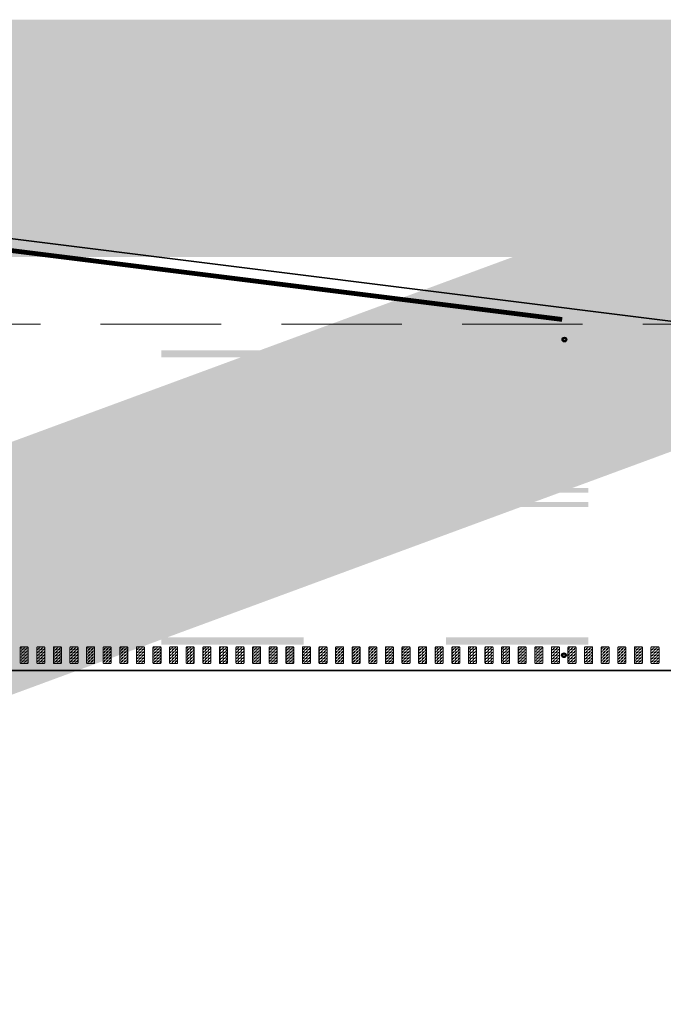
# Model space of a CAD drawing. Header units: metres. Extents: x -699 to 2316, y -1199 to 781.
# Tile 428 of 593: x 829 to 842, y -205 to -184. Entities that reach past the tile are written whole.
import ezdxf

# ---------------------------------------------------------------- set-up
doc = ezdxf.new("R2010")
doc.units = ezdxf.units.M
for name, pattern in [('HIDDENX2', [19.05, 12.7, -6.35]), ('VW-3-3_STREEP', [6, 3, -3]), ('VW-9-3_STREEP', [12, 9, -3])]:
    doc.linetypes.add(name, pattern=pattern)
for name, color, linetype, lineweight in [('N-WA-IE-MEUBILAIR_WEGMEUBILAIR-S', 7, 'Continuous', 25), ('N-WA-VW-MARKERING_DYNAMISCH-G', 7, 'Continuous', 35), ('N-WE-VH-KANTVERHARDING-G', 210, 'Continuous', 35), ('N-WE-VW-MARKERING_LANGS_STREEP_33-G', 7, 'VW-3-3_STREEP', 13), ('N-WE-VW-MARKERING_LANGS_STREEP_93-G', 7, 'VW-9-3_STREEP', 13), ('N-WE-VW-MARKERING_LANGS_STREEP_DOORGETROKKEN-G', 7, 'Continuous', 13)]:
    doc.layers.add(name, color=color, linetype=linetype, lineweight=lineweight)
doc.layers.add('X-XX-AL-TEKENBLAD_VIEWPORT-G', color=7, linetype='Continuous', lineweight=18, plot=False)
pattern_1 = [(180, (0, 63.882073), (-0.03175, -0.03175), [0.03175, -0.03175]), (270, (-0.03175, 63.882073), (0.03175, -0.03175), [0.03175, -0.03175])]

# ---------------------------------------------------------------- blocks, each defined once
blk = doc.blocks.new('SIE-WEG_GLASBOLREFLECTOR-SO')
for p, q in [((-0.38, 0), (-0.2, 0)), ((-0.14, 0.14), (-0.26, 0.26)), ((0, 0.2), (0, 0.37)), ((0.14, 0.14), (0.27, 0.26)), ((0.2, 0), (0.37, 0)), ((-0.26, -0.27), (-0.14, -0.14)), ((0, -0.38), (0, -0.2)), ((0.27, -0.27), (0.14, -0.14))]:
    blk.add_line(p, q)
for radius in [0.375, 0.2]:
    blk.add_circle((0, 0), radius)
blk = doc.blocks.new('glasbol')
at = {"layer": 'N-WA-IE-MEUBILAIR_WEGMEUBILAIR-S'}
blk.add_blockref('SIE-WEG_GLASBOLREFLECTOR-SO', (0, 0), dxfattribs=at)

msp = doc.modelspace()

# ---------------------------------------------------------------- hatches: boundary and pattern name
at = {"layer": 'N-WA-VW-MARKERING_DYNAMISCH-G', "lineweight": 9}
h = msp.add_hatch(dxfattribs=at)
h.set_pattern_fill('ZIGZAG', color=8, scale=0.01, angle=180, style=0)
h.set_pattern_definition(pattern_1)
edge = h.paths.add_edge_path()
edge.add_line((828.8517, -197.6506), (828.9817, -197.6506))
edge.add_arc((828.9817, -197.6706), 0.02, 0, 90, ccw=False)
edge.add_line((829.0017, -197.6706), (829.0017, -197.9806))
edge.add_arc((828.9817, -197.9806), 0.02, 270, 360, ccw=False)
edge.add_line((828.9817, -198.0006), (828.8517, -198.0006))
edge.add_arc((828.8517, -197.9806), 0.02, 180, 270, ccw=False)
edge.add_line((828.8317, -197.9806), (828.8317, -197.6706))
edge.add_arc((828.8517, -197.6706), 0.02, 90, 180, ccw=False)
h = msp.add_hatch(dxfattribs=at)
h.set_pattern_fill('ZIGZAG', color=8, scale=0.01, angle=180, style=0)
h.set_pattern_definition(pattern_1)
edge = h.paths.add_edge_path()
edge.add_line((829.2017, -197.6506), (829.3317, -197.6506))
edge.add_arc((829.3317, -197.6706), 0.02, 0, 90, ccw=False)
edge.add_line((829.3517, -197.6706), (829.3517, -197.9806))
edge.add_arc((829.3317, -197.9806), 0.02, 270, 360, ccw=False)
edge.add_line((829.3317, -198.0006), (829.2017, -198.0006))
edge.add_arc((829.2017, -197.9806), 0.02, 180, 270, ccw=False)
edge.add_line((829.1817, -197.9806), (829.1817, -197.6706))
edge.add_arc((829.2017, -197.6706), 0.02, 90, 180, ccw=False)
h = msp.add_hatch(dxfattribs=at)
h.set_pattern_fill('ZIGZAG', color=8, scale=0.01, angle=180, style=0)
h.set_pattern_definition(pattern_1)
edge = h.paths.add_edge_path()
edge.add_line((829.5517, -197.6506), (829.6817, -197.6506))
edge.add_arc((829.6817, -197.6706), 0.02, 0, 90, ccw=False)
edge.add_line((829.7017, -197.6706), (829.7017, -197.9806))
edge.add_arc((829.6817, -197.9806), 0.02, 270, 360, ccw=False)
edge.add_line((829.6817, -198.0006), (829.5517, -198.0006))
edge.add_arc((829.5517, -197.9806), 0.02, 180, 270, ccw=False)
edge.add_line((829.5317, -197.9806), (829.5317, -197.6706))
edge.add_arc((829.5517, -197.6706), 0.02, 90, 180, ccw=False)
h = msp.add_hatch(dxfattribs=at)
h.set_pattern_fill('ZIGZAG', color=8, scale=0.01, angle=180, style=0)
h.set_pattern_definition(pattern_1)
edge = h.paths.add_edge_path()
edge.add_line((829.9017, -197.6506), (830.0317, -197.6506))
edge.add_arc((830.0317, -197.6706), 0.02, 0, 90, ccw=False)
edge.add_line((830.0517, -197.6706), (830.0517, -197.9806))
edge.add_arc((830.0317, -197.9806), 0.02, 270, 360, ccw=False)
edge.add_line((830.0317, -198.0006), (829.9017, -198.0006))
edge.add_arc((829.9017, -197.9806), 0.02, 180, 270, ccw=False)
edge.add_line((829.8817, -197.9806), (829.8817, -197.6706))
edge.add_arc((829.9017, -197.6706), 0.02, 90, 180, ccw=False)
h = msp.add_hatch(dxfattribs=at)
h.set_pattern_fill('ZIGZAG', color=8, scale=0.01, angle=180, style=0)
h.set_pattern_definition(pattern_1)
edge = h.paths.add_edge_path()
edge.add_line((830.2517, -197.6506), (830.3817, -197.6506))
edge.add_arc((830.3817, -197.6706), 0.02, 0, 90, ccw=False)
edge.add_line((830.4017, -197.6706), (830.4017, -197.9806))
edge.add_arc((830.3817, -197.9806), 0.02, 270, 360, ccw=False)
edge.add_line((830.3817, -198.0006), (830.2517, -198.0006))
edge.add_arc((830.2517, -197.9806), 0.02, 180, 270, ccw=False)
edge.add_line((830.2317, -197.9806), (830.2317, -197.6706))
edge.add_arc((830.2517, -197.6706), 0.02, 90, 180, ccw=False)
h = msp.add_hatch(dxfattribs=at)
h.set_pattern_fill('ZIGZAG', color=8, scale=0.01, angle=180, style=0)
h.set_pattern_definition(pattern_1)
edge = h.paths.add_edge_path()
edge.add_line((830.6017, -197.6506), (830.7317, -197.6506))
edge.add_arc((830.7317, -197.6706), 0.02, 0, 90, ccw=False)
edge.add_line((830.7517, -197.6706), (830.7517, -197.9806))
edge.add_arc((830.7317, -197.9806), 0.02, 270, 360, ccw=False)
edge.add_line((830.7317, -198.0006), (830.6017, -198.0006))
edge.add_arc((830.6017, -197.9806), 0.02, 180, 270, ccw=False)
edge.add_line((830.5817, -197.9806), (830.5817, -197.6706))
edge.add_arc((830.6017, -197.6706), 0.02, 90, 180, ccw=False)
h = msp.add_hatch(dxfattribs=at)
h.set_pattern_fill('ZIGZAG', color=8, scale=0.01, angle=180, style=0)
h.set_pattern_definition(pattern_1)
edge = h.paths.add_edge_path()
edge.add_line((830.9517, -197.6506), (831.0817, -197.6506))
edge.add_arc((831.0817, -197.6706), 0.02, 0, 90, ccw=False)
edge.add_line((831.1017, -197.6706), (831.1017, -197.9806))
edge.add_arc((831.0817, -197.9806), 0.02, 270, 360, ccw=False)
edge.add_line((831.0817, -198.0006), (830.9517, -198.0006))
edge.add_arc((830.9517, -197.9806), 0.02, 180, 270, ccw=False)
edge.add_line((830.9317, -197.9806), (830.9317, -197.6706))
edge.add_arc((830.9517, -197.6706), 0.02, 90, 180, ccw=False)
h = msp.add_hatch(dxfattribs=at)
h.set_pattern_fill('ZIGZAG', color=8, scale=0.01, angle=180, style=0)
h.set_pattern_definition(pattern_1)
edge = h.paths.add_edge_path()
edge.add_line((831.3017, -197.6506), (831.4317, -197.6506))
edge.add_arc((831.4317, -197.6706), 0.02, 0, 90, ccw=False)
edge.add_line((831.4517, -197.6706), (831.4517, -197.9806))
edge.add_arc((831.4317, -197.9806), 0.02, 270, 360, ccw=False)
edge.add_line((831.4317, -198.0006), (831.3017, -198.0006))
edge.add_arc((831.3017, -197.9806), 0.02, 180, 270, ccw=False)
edge.add_line((831.2817, -197.9806), (831.2817, -197.6706))
edge.add_arc((831.3017, -197.6706), 0.02, 90, 180, ccw=False)
h = msp.add_hatch(dxfattribs=at)
h.set_pattern_fill('ZIGZAG', color=8, scale=0.01, angle=180, style=0)
h.set_pattern_definition(pattern_1)
edge = h.paths.add_edge_path()
edge.add_line((831.6517, -197.6506), (831.7817, -197.6506))
edge.add_arc((831.7817, -197.6706), 0.02, 0, 90, ccw=False)
edge.add_line((831.8017, -197.6706), (831.8017, -197.9806))
edge.add_arc((831.7817, -197.9806), 0.02, 270, 360, ccw=False)
edge.add_line((831.7817, -198.0006), (831.6517, -198.0006))
edge.add_arc((831.6517, -197.9806), 0.02, 180, 270, ccw=False)
edge.add_line((831.6317, -197.9806), (831.6317, -197.6706))
edge.add_arc((831.6517, -197.6706), 0.02, 90, 180, ccw=False)
h = msp.add_hatch(dxfattribs=at)
h.set_pattern_fill('ZIGZAG', color=8, scale=0.01, angle=180, style=0)
h.set_pattern_definition(pattern_1)
edge = h.paths.add_edge_path()
edge.add_line((832.0017, -197.6506), (832.1317, -197.6506))
edge.add_arc((832.1317, -197.6706), 0.02, 0, 90, ccw=False)
edge.add_line((832.1517, -197.6706), (832.1517, -197.9806))
edge.add_arc((832.1317, -197.9806), 0.02, 270, 360, ccw=False)
edge.add_line((832.1317, -198.0006), (832.0017, -198.0006))
edge.add_arc((832.0017, -197.9806), 0.02, 180, 270, ccw=False)
edge.add_line((831.9817, -197.9806), (831.9817, -197.6706))
edge.add_arc((832.0017, -197.6706), 0.02, 90, 180, ccw=False)
h = msp.add_hatch(dxfattribs=at)
h.set_pattern_fill('ZIGZAG', color=8, scale=0.01, angle=180, style=0)
h.set_pattern_definition(pattern_1)
edge = h.paths.add_edge_path()
edge.add_line((832.3517, -197.6506), (832.4817, -197.6506))
edge.add_arc((832.4817, -197.6706), 0.02, 0, 90, ccw=False)
edge.add_line((832.5017, -197.6706), (832.5017, -197.9806))
edge.add_arc((832.4817, -197.9806), 0.02, 270, 360, ccw=False)
edge.add_line((832.4817, -198.0006), (832.3517, -198.0006))
edge.add_arc((832.3517, -197.9806), 0.02, 180, 270, ccw=False)
edge.add_line((832.3317, -197.9806), (832.3317, -197.6706))
edge.add_arc((832.3517, -197.6706), 0.02, 90, 180, ccw=False)
h = msp.add_hatch(dxfattribs=at)
h.set_pattern_fill('ZIGZAG', color=8, scale=0.01, angle=180, style=0)
h.set_pattern_definition(pattern_1)
edge = h.paths.add_edge_path()
edge.add_line((832.7017, -197.6506), (832.8317, -197.6506))
edge.add_arc((832.8317, -197.6706), 0.02, 0, 90, ccw=False)
edge.add_line((832.8517, -197.6706), (832.8517, -197.9806))
edge.add_arc((832.8317, -197.9806), 0.02, 270, 360, ccw=False)
edge.add_line((832.8317, -198.0006), (832.7017, -198.0006))
edge.add_arc((832.7017, -197.9806), 0.02, 180, 270, ccw=False)
edge.add_line((832.6817, -197.9806), (832.6817, -197.6706))
edge.add_arc((832.7017, -197.6706), 0.02, 90, 180, ccw=False)
h = msp.add_hatch(dxfattribs=at)
h.set_pattern_fill('ZIGZAG', color=8, scale=0.01, angle=180, style=0)
h.set_pattern_definition(pattern_1)
edge = h.paths.add_edge_path()
edge.add_line((833.0517, -197.6506), (833.1817, -197.6506))
edge.add_arc((833.1817, -197.6706), 0.02, 0, 90, ccw=False)
edge.add_line((833.2017, -197.6706), (833.2017, -197.9806))
edge.add_arc((833.1817, -197.9806), 0.02, 270, 360, ccw=False)
edge.add_line((833.1817, -198.0006), (833.0517, -198.0006))
edge.add_arc((833.0517, -197.9806), 0.02, 180, 270, ccw=False)
edge.add_line((833.0317, -197.9806), (833.0317, -197.6706))
edge.add_arc((833.0517, -197.6706), 0.02, 90, 180, ccw=False)
h = msp.add_hatch(dxfattribs=at)
h.set_pattern_fill('ZIGZAG', color=8, scale=0.01, angle=180, style=0)
h.set_pattern_definition(pattern_1)
edge = h.paths.add_edge_path()
edge.add_line((833.4017, -197.6506), (833.5317, -197.6506))
edge.add_arc((833.5317, -197.6706), 0.02, 0, 90, ccw=False)
edge.add_line((833.5517, -197.6706), (833.5517, -197.9806))
edge.add_arc((833.5317, -197.9806), 0.02, 270, 360, ccw=False)
edge.add_line((833.5317, -198.0006), (833.4017, -198.0006))
edge.add_arc((833.4017, -197.9806), 0.02, 180, 270, ccw=False)
edge.add_line((833.3817, -197.9806), (833.3817, -197.6706))
edge.add_arc((833.4017, -197.6706), 0.02, 90, 180, ccw=False)
h = msp.add_hatch(dxfattribs=at)
h.set_pattern_fill('ZIGZAG', color=8, scale=0.01, angle=180, style=0)
h.set_pattern_definition(pattern_1)
edge = h.paths.add_edge_path()
edge.add_line((833.7517, -197.6506), (833.8817, -197.6506))
edge.add_arc((833.8817, -197.6706), 0.02, 0, 90, ccw=False)
edge.add_line((833.9017, -197.6706), (833.9017, -197.9806))
edge.add_arc((833.8817, -197.9806), 0.02, 270, 360, ccw=False)
edge.add_line((833.8817, -198.0006), (833.7517, -198.0006))
edge.add_arc((833.7517, -197.9806), 0.02, 180, 270, ccw=False)
edge.add_line((833.7317, -197.9806), (833.7317, -197.6706))
edge.add_arc((833.7517, -197.6706), 0.02, 90, 180, ccw=False)
h = msp.add_hatch(dxfattribs=at)
h.set_pattern_fill('ZIGZAG', color=8, scale=0.01, angle=180, style=0)
h.set_pattern_definition(pattern_1)
edge = h.paths.add_edge_path()
edge.add_line((834.1017, -197.6506), (834.2317, -197.6506))
edge.add_arc((834.2317, -197.6706), 0.02, 0, 90, ccw=False)
edge.add_line((834.2517, -197.6706), (834.2517, -197.9806))
edge.add_arc((834.2317, -197.9806), 0.02, 270, 360, ccw=False)
edge.add_line((834.2317, -198.0006), (834.1017, -198.0006))
edge.add_arc((834.1017, -197.9806), 0.02, 180, 270, ccw=False)
edge.add_line((834.0817, -197.9806), (834.0817, -197.6706))
edge.add_arc((834.1017, -197.6706), 0.02, 90, 180, ccw=False)
h = msp.add_hatch(dxfattribs=at)
h.set_pattern_fill('ZIGZAG', color=8, scale=0.01, angle=180, style=0)
h.set_pattern_definition(pattern_1)
edge = h.paths.add_edge_path()
edge.add_line((834.4517, -197.6506), (834.5817, -197.6506))
edge.add_arc((834.5817, -197.6706), 0.02, 0, 90, ccw=False)
edge.add_line((834.6017, -197.6706), (834.6017, -197.9806))
edge.add_arc((834.5817, -197.9806), 0.02, 270, 360, ccw=False)
edge.add_line((834.5817, -198.0006), (834.4517, -198.0006))
edge.add_arc((834.4517, -197.9806), 0.02, 180, 270, ccw=False)
edge.add_line((834.4317, -197.9806), (834.4317, -197.6706))
edge.add_arc((834.4517, -197.6706), 0.02, 90, 180, ccw=False)
h = msp.add_hatch(dxfattribs=at)
h.set_pattern_fill('ZIGZAG', color=8, scale=0.01, angle=180, style=0)
h.set_pattern_definition(pattern_1)
edge = h.paths.add_edge_path()
edge.add_line((834.8017, -197.6506), (834.9317, -197.6506))
edge.add_arc((834.9317, -197.6706), 0.02, 0, 90, ccw=False)
edge.add_line((834.9517, -197.6706), (834.9517, -197.9806))
edge.add_arc((834.9317, -197.9806), 0.02, 270, 360, ccw=False)
edge.add_line((834.9317, -198.0006), (834.8017, -198.0006))
edge.add_arc((834.8017, -197.9806), 0.02, 180, 270, ccw=False)
edge.add_line((834.7817, -197.9806), (834.7817, -197.6706))
edge.add_arc((834.8017, -197.6706), 0.02, 90, 180, ccw=False)
h = msp.add_hatch(dxfattribs=at)
h.set_pattern_fill('ZIGZAG', color=8, scale=0.01, angle=180, style=0)
h.set_pattern_definition(pattern_1)
edge = h.paths.add_edge_path()
edge.add_line((835.1517, -197.6506), (835.2817, -197.6506))
edge.add_arc((835.2817, -197.6706), 0.02, 0, 90, ccw=False)
edge.add_line((835.3017, -197.6706), (835.3017, -197.9806))
edge.add_arc((835.2817, -197.9806), 0.02, 270, 360, ccw=False)
edge.add_line((835.2817, -198.0006), (835.1517, -198.0006))
edge.add_arc((835.1517, -197.9806), 0.02, 180, 270, ccw=False)
edge.add_line((835.1317, -197.9806), (835.1317, -197.6706))
edge.add_arc((835.1517, -197.6706), 0.02, 90, 180, ccw=False)
h = msp.add_hatch(dxfattribs=at)
h.set_pattern_fill('ZIGZAG', color=8, scale=0.01, angle=180, style=0)
h.set_pattern_definition(pattern_1)
edge = h.paths.add_edge_path()
edge.add_line((835.5017, -197.6506), (835.6317, -197.6506))
edge.add_arc((835.6317, -197.6706), 0.02, 0, 90, ccw=False)
edge.add_line((835.6517, -197.6706), (835.6517, -197.9806))
edge.add_arc((835.6317, -197.9806), 0.02, 270, 360, ccw=False)
edge.add_line((835.6317, -198.0006), (835.5017, -198.0006))
edge.add_arc((835.5017, -197.9806), 0.02, 180, 270, ccw=False)
edge.add_line((835.4817, -197.9806), (835.4817, -197.6706))
edge.add_arc((835.5017, -197.6706), 0.02, 90, 180, ccw=False)
h = msp.add_hatch(dxfattribs=at)
h.set_pattern_fill('ZIGZAG', color=8, scale=0.01, angle=180, style=0)
h.set_pattern_definition(pattern_1)
edge = h.paths.add_edge_path()
edge.add_line((835.8517, -197.6506), (835.9817, -197.6506))
edge.add_arc((835.9817, -197.6706), 0.02, 0, 90, ccw=False)
edge.add_line((836.0017, -197.6706), (836.0017, -197.9806))
edge.add_arc((835.9817, -197.9806), 0.02, 270, 360, ccw=False)
edge.add_line((835.9817, -198.0006), (835.8517, -198.0006))
edge.add_arc((835.8517, -197.9806), 0.02, 180, 270, ccw=False)
edge.add_line((835.8317, -197.9806), (835.8317, -197.6706))
edge.add_arc((835.8517, -197.6706), 0.02, 90, 180, ccw=False)
h = msp.add_hatch(dxfattribs=at)
h.set_pattern_fill('ZIGZAG', color=8, scale=0.01, angle=180, style=0)
h.set_pattern_definition(pattern_1)
edge = h.paths.add_edge_path()
edge.add_line((836.2017, -197.6506), (836.3317, -197.6506))
edge.add_arc((836.3317, -197.6706), 0.02, 0, 90, ccw=False)
edge.add_line((836.3517, -197.6706), (836.3517, -197.9806))
edge.add_arc((836.3317, -197.9806), 0.02, 270, 360, ccw=False)
edge.add_line((836.3317, -198.0006), (836.2017, -198.0006))
edge.add_arc((836.2017, -197.9806), 0.02, 180, 270, ccw=False)
edge.add_line((836.1817, -197.9806), (836.1817, -197.6706))
edge.add_arc((836.2017, -197.6706), 0.02, 90, 180, ccw=False)
h = msp.add_hatch(dxfattribs=at)
h.set_pattern_fill('ZIGZAG', color=8, scale=0.01, angle=180, style=0)
h.set_pattern_definition(pattern_1)
edge = h.paths.add_edge_path()
edge.add_line((836.5517, -197.6506), (836.6817, -197.6506))
edge.add_arc((836.6817, -197.6706), 0.02, 0, 90, ccw=False)
edge.add_line((836.7017, -197.6706), (836.7017, -197.9806))
edge.add_arc((836.6817, -197.9806), 0.02, 270, 360, ccw=False)
edge.add_line((836.6817, -198.0006), (836.5517, -198.0006))
edge.add_arc((836.5517, -197.9806), 0.02, 180, 270, ccw=False)
edge.add_line((836.5317, -197.9806), (836.5317, -197.6706))
edge.add_arc((836.5517, -197.6706), 0.02, 90, 180, ccw=False)
h = msp.add_hatch(dxfattribs=at)
h.set_pattern_fill('ZIGZAG', color=8, scale=0.01, angle=180, style=0)
h.set_pattern_definition(pattern_1)
edge = h.paths.add_edge_path()
edge.add_line((836.9017, -197.6506), (837.0317, -197.6506))
edge.add_arc((837.0317, -197.6706), 0.02, 0, 90, ccw=False)
edge.add_line((837.0517, -197.6706), (837.0517, -197.9806))
edge.add_arc((837.0317, -197.9806), 0.02, 270, 360, ccw=False)
edge.add_line((837.0317, -198.0006), (836.9017, -198.0006))
edge.add_arc((836.9017, -197.9806), 0.02, 180, 270, ccw=False)
edge.add_line((836.8817, -197.9806), (836.8817, -197.6706))
edge.add_arc((836.9017, -197.6706), 0.02, 90, 180, ccw=False)
h = msp.add_hatch(dxfattribs=at)
h.set_pattern_fill('ZIGZAG', color=8, scale=0.01, angle=180, style=0)
h.set_pattern_definition(pattern_1)
edge = h.paths.add_edge_path()
edge.add_line((837.2517, -197.6506), (837.3817, -197.6506))
edge.add_arc((837.3817, -197.6706), 0.02, 0, 90, ccw=False)
edge.add_line((837.4017, -197.6706), (837.4017, -197.9806))
edge.add_arc((837.3817, -197.9806), 0.02, 270, 360, ccw=False)
edge.add_line((837.3817, -198.0006), (837.2517, -198.0006))
edge.add_arc((837.2517, -197.9806), 0.02, 180, 270, ccw=False)
edge.add_line((837.2317, -197.9806), (837.2317, -197.6706))
edge.add_arc((837.2517, -197.6706), 0.02, 90, 180, ccw=False)
h = msp.add_hatch(dxfattribs=at)
h.set_pattern_fill('ZIGZAG', color=8, scale=0.01, angle=180, style=0)
h.set_pattern_definition(pattern_1)
edge = h.paths.add_edge_path()
edge.add_line((837.6017, -197.6506), (837.7317, -197.6506))
edge.add_arc((837.7317, -197.6706), 0.02, 0, 90, ccw=False)
edge.add_line((837.7517, -197.6706), (837.7517, -197.9806))
edge.add_arc((837.7317, -197.9806), 0.02, 270, 360, ccw=False)
edge.add_line((837.7317, -198.0006), (837.6017, -198.0006))
edge.add_arc((837.6017, -197.9806), 0.02, 180, 270, ccw=False)
edge.add_line((837.5817, -197.9806), (837.5817, -197.6706))
edge.add_arc((837.6017, -197.6706), 0.02, 90, 180, ccw=False)
h = msp.add_hatch(dxfattribs=at)
h.set_pattern_fill('ZIGZAG', color=8, scale=0.01, angle=180, style=0)
h.set_pattern_definition(pattern_1)
edge = h.paths.add_edge_path()
edge.add_line((837.9517, -197.6506), (838.0817, -197.6506))
edge.add_arc((838.0817, -197.6706), 0.02, 0, 90, ccw=False)
edge.add_line((838.1017, -197.6706), (838.1017, -197.9806))
edge.add_arc((838.0817, -197.9806), 0.02, 270, 360, ccw=False)
edge.add_line((838.0817, -198.0006), (837.9517, -198.0006))
edge.add_arc((837.9517, -197.9806), 0.02, 180, 270, ccw=False)
edge.add_line((837.9317, -197.9806), (837.9317, -197.6706))
edge.add_arc((837.9517, -197.6706), 0.02, 90, 180, ccw=False)
h = msp.add_hatch(dxfattribs=at)
h.set_pattern_fill('ZIGZAG', color=8, scale=0.01, angle=180, style=0)
h.set_pattern_definition(pattern_1)
edge = h.paths.add_edge_path()
edge.add_line((838.3017, -197.6506), (838.4317, -197.6506))
edge.add_arc((838.4317, -197.6706), 0.02, 0, 90, ccw=False)
edge.add_line((838.4517, -197.6706), (838.4517, -197.9806))
edge.add_arc((838.4317, -197.9806), 0.02, 270, 360, ccw=False)
edge.add_line((838.4317, -198.0006), (838.3017, -198.0006))
edge.add_arc((838.3017, -197.9806), 0.02, 180, 270, ccw=False)
edge.add_line((838.2817, -197.9806), (838.2817, -197.6706))
edge.add_arc((838.3017, -197.6706), 0.02, 90, 180, ccw=False)
h = msp.add_hatch(dxfattribs=at)
h.set_pattern_fill('ZIGZAG', color=8, scale=0.01, angle=180, style=0)
h.set_pattern_definition(pattern_1)
edge = h.paths.add_edge_path()
edge.add_line((838.6517, -197.6506), (838.7817, -197.6506))
edge.add_arc((838.7817, -197.6706), 0.02, 0, 90, ccw=False)
edge.add_line((838.8017, -197.6706), (838.8017, -197.9806))
edge.add_arc((838.7817, -197.9806), 0.02, 270, 360, ccw=False)
edge.add_line((838.7817, -198.0006), (838.6517, -198.0006))
edge.add_arc((838.6517, -197.9806), 0.02, 180, 270, ccw=False)
edge.add_line((838.6317, -197.9806), (838.6317, -197.6706))
edge.add_arc((838.6517, -197.6706), 0.02, 90, 180, ccw=False)
h = msp.add_hatch(dxfattribs=at)
h.set_pattern_fill('ZIGZAG', color=8, scale=0.01, angle=180, style=0)
h.set_pattern_definition(pattern_1)
edge = h.paths.add_edge_path()
edge.add_line((839.0017, -197.6506), (839.1317, -197.6506))
edge.add_arc((839.1317, -197.6706), 0.02, 0, 90, ccw=False)
edge.add_line((839.1517, -197.6706), (839.1517, -197.9806))
edge.add_arc((839.1317, -197.9806), 0.02, 270, 360, ccw=False)
edge.add_line((839.1317, -198.0006), (839.0017, -198.0006))
edge.add_arc((839.0017, -197.9806), 0.02, 180, 270, ccw=False)
edge.add_line((838.9817, -197.9806), (838.9817, -197.6706))
edge.add_arc((839.0017, -197.6706), 0.02, 90, 180, ccw=False)
h = msp.add_hatch(dxfattribs=at)
h.set_pattern_fill('ZIGZAG', color=8, scale=0.01, angle=180, style=0)
h.set_pattern_definition(pattern_1)
edge = h.paths.add_edge_path()
edge.add_line((839.3517, -197.6506), (839.4817, -197.6506))
edge.add_arc((839.4817, -197.6706), 0.02, 0, 90, ccw=False)
edge.add_line((839.5017, -197.6706), (839.5017, -197.9806))
edge.add_arc((839.4817, -197.9806), 0.02, 270, 360, ccw=False)
edge.add_line((839.4817, -198.0006), (839.3517, -198.0006))
edge.add_arc((839.3517, -197.9806), 0.02, 180, 270, ccw=False)
edge.add_line((839.3317, -197.9806), (839.3317, -197.6706))
edge.add_arc((839.3517, -197.6706), 0.02, 90, 180, ccw=False)
h = msp.add_hatch(dxfattribs=at)
h.set_pattern_fill('ZIGZAG', color=8, scale=0.01, angle=180, style=0)
h.set_pattern_definition(pattern_1)
edge = h.paths.add_edge_path()
edge.add_line((839.7017, -197.6506), (839.8317, -197.6506))
edge.add_arc((839.8317, -197.6706), 0.02, 0, 90, ccw=False)
edge.add_line((839.8517, -197.6706), (839.8517, -197.9806))
edge.add_arc((839.8317, -197.9806), 0.02, 270, 360, ccw=False)
edge.add_line((839.8317, -198.0006), (839.7017, -198.0006))
edge.add_arc((839.7017, -197.9806), 0.02, 180, 270, ccw=False)
edge.add_line((839.6817, -197.9806), (839.6817, -197.6706))
edge.add_arc((839.7017, -197.6706), 0.02, 90, 180, ccw=False)
h = msp.add_hatch(dxfattribs=at)
h.set_pattern_fill('ZIGZAG', color=8, scale=0.01, angle=180, style=0)
h.set_pattern_definition(pattern_1)
edge = h.paths.add_edge_path()
edge.add_line((840.0517, -197.6506), (840.1817, -197.6506))
edge.add_arc((840.1817, -197.6706), 0.02, 0, 90, ccw=False)
edge.add_line((840.2017, -197.6706), (840.2017, -197.9806))
edge.add_arc((840.1817, -197.9806), 0.02, 270, 360, ccw=False)
edge.add_line((840.1817, -198.0006), (840.0517, -198.0006))
edge.add_arc((840.0517, -197.9806), 0.02, 180, 270, ccw=False)
edge.add_line((840.0317, -197.9806), (840.0317, -197.6706))
edge.add_arc((840.0517, -197.6706), 0.02, 90, 180, ccw=False)
h = msp.add_hatch(dxfattribs=at)
h.set_pattern_fill('ZIGZAG', color=8, scale=0.01, angle=180, style=0)
h.set_pattern_definition(pattern_1)
edge = h.paths.add_edge_path()
edge.add_line((840.4017, -197.6506), (840.5317, -197.6506))
edge.add_arc((840.5317, -197.6706), 0.02, 0, 90, ccw=False)
edge.add_line((840.5517, -197.6706), (840.5517, -197.9806))
edge.add_arc((840.5317, -197.9806), 0.02, 270, 360, ccw=False)
edge.add_line((840.5317, -198.0006), (840.4017, -198.0006))
edge.add_arc((840.4017, -197.9806), 0.02, 180, 270, ccw=False)
edge.add_line((840.3817, -197.9806), (840.3817, -197.6706))
edge.add_arc((840.4017, -197.6706), 0.02, 90, 180, ccw=False)
h = msp.add_hatch(dxfattribs=at)
h.set_pattern_fill('ZIGZAG', color=8, scale=0.01, angle=180, style=0)
h.set_pattern_definition(pattern_1)
edge = h.paths.add_edge_path()
edge.add_line((840.7517, -197.6506), (840.8817, -197.6506))
edge.add_arc((840.8817, -197.6706), 0.02, 0, 90, ccw=False)
edge.add_line((840.9017, -197.6706), (840.9017, -197.9806))
edge.add_arc((840.8817, -197.9806), 0.02, 270, 360, ccw=False)
edge.add_line((840.8817, -198.0006), (840.7517, -198.0006))
edge.add_arc((840.7517, -197.9806), 0.02, 180, 270, ccw=False)
edge.add_line((840.7317, -197.9806), (840.7317, -197.6706))
edge.add_arc((840.7517, -197.6706), 0.02, 90, 180, ccw=False)
h = msp.add_hatch(dxfattribs=at)
h.set_pattern_fill('ZIGZAG', color=8, scale=0.01, angle=180, style=0)
h.set_pattern_definition(pattern_1)
edge = h.paths.add_edge_path()
edge.add_line((841.1017, -197.6506), (841.2317, -197.6506))
edge.add_arc((841.2317, -197.6706), 0.02, 0, 90, ccw=False)
edge.add_line((841.2517, -197.6706), (841.2517, -197.9806))
edge.add_arc((841.2317, -197.9806), 0.02, 270, 360, ccw=False)
edge.add_line((841.2317, -198.0006), (841.1017, -198.0006))
edge.add_arc((841.1017, -197.9806), 0.02, 180, 270, ccw=False)
edge.add_line((841.0817, -197.9806), (841.0817, -197.6706))
edge.add_arc((841.1017, -197.6706), 0.02, 90, 180, ccw=False)
h = msp.add_hatch(dxfattribs=at)
h.set_pattern_fill('ZIGZAG', color=8, scale=0.01, angle=180, style=0)
h.set_pattern_definition(pattern_1)
edge = h.paths.add_edge_path()
edge.add_line((841.4517, -197.6506), (841.5817, -197.6506))
edge.add_arc((841.5817, -197.6706), 0.02, 0, 90, ccw=False)
edge.add_line((841.6017, -197.6706), (841.6017, -197.9806))
edge.add_arc((841.5817, -197.9806), 0.02, 270, 360, ccw=False)
edge.add_line((841.5817, -198.0006), (841.4517, -198.0006))
edge.add_arc((841.4517, -197.9806), 0.02, 180, 270, ccw=False)
edge.add_line((841.4317, -197.9806), (841.4317, -197.6706))
edge.add_arc((841.4517, -197.6706), 0.02, 90, 180, ccw=False)
h = msp.add_hatch(dxfattribs=at)
h.set_pattern_fill('ZIGZAG', color=8, scale=0.01, angle=180, style=0)
h.set_pattern_definition(pattern_1)
edge = h.paths.add_edge_path()
edge.add_line((841.8017, -197.6506), (841.9317, -197.6506))
edge.add_arc((841.9317, -197.6706), 0.02, 0, 90, ccw=False)
edge.add_line((841.9517, -197.6706), (841.9517, -197.9806))
edge.add_arc((841.9317, -197.9806), 0.02, 270, 360, ccw=False)
edge.add_line((841.9317, -198.0006), (841.8017, -198.0006))
edge.add_arc((841.8017, -197.9806), 0.02, 180, 270, ccw=False)
edge.add_line((841.7817, -197.9806), (841.7817, -197.6706))
edge.add_arc((841.8017, -197.6706), 0.02, 90, 180, ccw=False)
h = msp.add_hatch(dxfattribs=at)
h.set_pattern_fill('ZIGZAG', color=8, scale=0.01, angle=180, style=0)
h.set_pattern_definition(pattern_1)
edge = h.paths.add_edge_path()
edge.add_line((842.1517, -197.6506), (842.2817, -197.6506))
edge.add_arc((842.2817, -197.6706), 0.02, 0, 90, ccw=False)
edge.add_line((842.3017, -197.6706), (842.3017, -197.9806))
edge.add_arc((842.2817, -197.9806), 0.02, 270, 360, ccw=False)
edge.add_line((842.2817, -198.0006), (842.1517, -198.0006))
edge.add_arc((842.1517, -197.9806), 0.02, 180, 270, ccw=False)
edge.add_line((842.1317, -197.9806), (842.1317, -197.6706))
edge.add_arc((842.1517, -197.6706), 0.02, 90, 180, ccw=False)

# ---------------------------------------------------------------- linework, layer by layer
at = {"layer": 'N-WA-VW-MARKERING_DYNAMISCH-G', "color": 8, "lineweight": 9}
for points in [[(828.8517, -197.6506), (828.9817, -197.6506, -0.4142136), (829.0017, -197.6706), (829.0017, -197.9806, -0.4142136), (828.9817, -198.0006), (828.8517, -198.0006, -0.4142136), (828.8317, -197.9806), (828.8317, -197.6706, -0.4142136)], [(829.2017, -197.6506), (829.3317, -197.6506, -0.4142136), (829.3517, -197.6706), (829.3517, -197.9806, -0.4142136), (829.3317, -198.0006), (829.2017, -198.0006, -0.4142136), (829.1817, -197.9806), (829.1817, -197.6706, -0.4142136)], [(829.5517, -197.6506), (829.6817, -197.6506, -0.4142136), (829.7017, -197.6706), (829.7017, -197.9806, -0.4142136), (829.6817, -198.0006), (829.5517, -198.0006, -0.4142136), (829.5317, -197.9806), (829.5317, -197.6706, -0.4142136)], [(829.9017, -197.6506), (830.0317, -197.6506, -0.4142136), (830.0517, -197.6706), (830.0517, -197.9806, -0.4142136), (830.0317, -198.0006), (829.9017, -198.0006, -0.4142136), (829.8817, -197.9806), (829.8817, -197.6706, -0.4142136)], [(830.2517, -197.6506), (830.3817, -197.6506, -0.4142136), (830.4017, -197.6706), (830.4017, -197.9806, -0.4142136), (830.3817, -198.0006), (830.2517, -198.0006, -0.4142136), (830.2317, -197.9806), (830.2317, -197.6706, -0.4142136)], [(830.6017, -197.6506), (830.7317, -197.6506, -0.4142136), (830.7517, -197.6706), (830.7517, -197.9806, -0.4142136), (830.7317, -198.0006), (830.6017, -198.0006, -0.4142136), (830.5817, -197.9806), (830.5817, -197.6706, -0.4142136)], [(830.9517, -197.6506), (831.0817, -197.6506, -0.4142136), (831.1017, -197.6706), (831.1017, -197.9806, -0.4142136), (831.0817, -198.0006), (830.9517, -198.0006, -0.4142136), (830.9317, -197.9806), (830.9317, -197.6706, -0.4142136)], [(831.3017, -197.6506), (831.4317, -197.6506, -0.4142136), (831.4517, -197.6706), (831.4517, -197.9806, -0.4142136), (831.4317, -198.0006), (831.3017, -198.0006, -0.4142136), (831.2817, -197.9806), (831.2817, -197.6706, -0.4142136)], [(831.6517, -197.6506), (831.7817, -197.6506, -0.4142136), (831.8017, -197.6706), (831.8017, -197.9806, -0.4142136), (831.7817, -198.0006), (831.6517, -198.0006, -0.4142136), (831.6317, -197.9806), (831.6317, -197.6706, -0.4142136)], [(832.0017, -197.6506), (832.1317, -197.6506, -0.4142136), (832.1517, -197.6706), (832.1517, -197.9806, -0.4142136), (832.1317, -198.0006), (832.0017, -198.0006, -0.4142136), (831.9817, -197.9806), (831.9817, -197.6706, -0.4142136)], [(832.3517, -197.6506), (832.4817, -197.6506, -0.4142136), (832.5017, -197.6706), (832.5017, -197.9806, -0.4142136), (832.4817, -198.0006), (832.3517, -198.0006, -0.4142136), (832.3317, -197.9806), (832.3317, -197.6706, -0.4142136)], [(832.7017, -197.6506), (832.8317, -197.6506, -0.4142136), (832.8517, -197.6706), (832.8517, -197.9806, -0.4142136), (832.8317, -198.0006), (832.7017, -198.0006, -0.4142136), (832.6817, -197.9806), (832.6817, -197.6706, -0.4142136)], [(833.0517, -197.6506), (833.1817, -197.6506, -0.4142136), (833.2017, -197.6706), (833.2017, -197.9806, -0.4142136), (833.1817, -198.0006), (833.0517, -198.0006, -0.4142136), (833.0317, -197.9806), (833.0317, -197.6706, -0.4142136)], [(833.4017, -197.6506), (833.5317, -197.6506, -0.4142136), (833.5517, -197.6706), (833.5517, -197.9806, -0.4142136), (833.5317, -198.0006), (833.4017, -198.0006, -0.4142136), (833.3817, -197.9806), (833.3817, -197.6706, -0.4142136)], [(833.7517, -197.6506), (833.8817, -197.6506, -0.4142136), (833.9017, -197.6706), (833.9017, -197.9806, -0.4142136), (833.8817, -198.0006), (833.7517, -198.0006, -0.4142136), (833.7317, -197.9806), (833.7317, -197.6706, -0.4142136)], [(834.1017, -197.6506), (834.2317, -197.6506, -0.4142136), (834.2517, -197.6706), (834.2517, -197.9806, -0.4142136), (834.2317, -198.0006), (834.1017, -198.0006, -0.4142136), (834.0817, -197.9806), (834.0817, -197.6706, -0.4142136)], [(834.4517, -197.6506), (834.5817, -197.6506, -0.4142136), (834.6017, -197.6706), (834.6017, -197.9806, -0.4142136), (834.5817, -198.0006), (834.4517, -198.0006, -0.4142136), (834.4317, -197.9806), (834.4317, -197.6706, -0.4142136)], [(834.8017, -197.6506), (834.9317, -197.6506, -0.4142136), (834.9517, -197.6706), (834.9517, -197.9806, -0.4142136), (834.9317, -198.0006), (834.8017, -198.0006, -0.4142136), (834.7817, -197.9806), (834.7817, -197.6706, -0.4142136)], [(835.1517, -197.6506), (835.2817, -197.6506, -0.4142136), (835.3017, -197.6706), (835.3017, -197.9806, -0.4142136), (835.2817, -198.0006), (835.1517, -198.0006, -0.4142136), (835.1317, -197.9806), (835.1317, -197.6706, -0.4142136)], [(835.5017, -197.6506), (835.6317, -197.6506, -0.4142136), (835.6517, -197.6706), (835.6517, -197.9806, -0.4142136), (835.6317, -198.0006), (835.5017, -198.0006, -0.4142136), (835.4817, -197.9806), (835.4817, -197.6706, -0.4142136)], [(835.8517, -197.6506), (835.9817, -197.6506, -0.4142136), (836.0017, -197.6706), (836.0017, -197.9806, -0.4142136), (835.9817, -198.0006), (835.8517, -198.0006, -0.4142136), (835.8317, -197.9806), (835.8317, -197.6706, -0.4142136)], [(836.2017, -197.6506), (836.3317, -197.6506, -0.4142136), (836.3517, -197.6706), (836.3517, -197.9806, -0.4142136), (836.3317, -198.0006), (836.2017, -198.0006, -0.4142136), (836.1817, -197.9806), (836.1817, -197.6706, -0.4142136)], [(836.5517, -197.6506), (836.6817, -197.6506, -0.4142136), (836.7017, -197.6706), (836.7017, -197.9806, -0.4142136), (836.6817, -198.0006), (836.5517, -198.0006, -0.4142136), (836.5317, -197.9806), (836.5317, -197.6706, -0.4142136)], [(836.9017, -197.6506), (837.0317, -197.6506, -0.4142136), (837.0517, -197.6706), (837.0517, -197.9806, -0.4142136), (837.0317, -198.0006), (836.9017, -198.0006, -0.4142136), (836.8817, -197.9806), (836.8817, -197.6706, -0.4142136)], [(837.2517, -197.6506), (837.3817, -197.6506, -0.4142136), (837.4017, -197.6706), (837.4017, -197.9806, -0.4142136), (837.3817, -198.0006), (837.2517, -198.0006, -0.4142136), (837.2317, -197.9806), (837.2317, -197.6706, -0.4142136)], [(837.6017, -197.6506), (837.7317, -197.6506, -0.4142136), (837.7517, -197.6706), (837.7517, -197.9806, -0.4142136), (837.7317, -198.0006), (837.6017, -198.0006, -0.4142136), (837.5817, -197.9806), (837.5817, -197.6706, -0.4142136)], [(837.9517, -197.6506), (838.0817, -197.6506, -0.4142136), (838.1017, -197.6706), (838.1017, -197.9806, -0.4142136), (838.0817, -198.0006), (837.9517, -198.0006, -0.4142136), (837.9317, -197.9806), (837.9317, -197.6706, -0.4142136)], [(838.3017, -197.6506), (838.4317, -197.6506, -0.4142136), (838.4517, -197.6706), (838.4517, -197.9806, -0.4142136), (838.4317, -198.0006), (838.3017, -198.0006, -0.4142136), (838.2817, -197.9806), (838.2817, -197.6706, -0.4142136)], [(838.6517, -197.6506), (838.7817, -197.6506, -0.4142136), (838.8017, -197.6706), (838.8017, -197.9806, -0.4142136), (838.7817, -198.0006), (838.6517, -198.0006, -0.4142136), (838.6317, -197.9806), (838.6317, -197.6706, -0.4142136)], [(839.0017, -197.6506), (839.1317, -197.6506, -0.4142136), (839.1517, -197.6706), (839.1517, -197.9806, -0.4142136), (839.1317, -198.0006), (839.0017, -198.0006, -0.4142136), (838.9817, -197.9806), (838.9817, -197.6706, -0.4142136)], [(839.3517, -197.6506), (839.4817, -197.6506, -0.4142136), (839.5017, -197.6706), (839.5017, -197.9806, -0.4142136), (839.4817, -198.0006), (839.3517, -198.0006, -0.4142136), (839.3317, -197.9806), (839.3317, -197.6706, -0.4142136)], [(839.7017, -197.6506), (839.8317, -197.6506, -0.4142136), (839.8517, -197.6706), (839.8517, -197.9806, -0.4142136), (839.8317, -198.0006), (839.7017, -198.0006, -0.4142136), (839.6817, -197.9806), (839.6817, -197.6706, -0.4142136)], [(840.0517, -197.6506), (840.1817, -197.6506, -0.4142136), (840.2017, -197.6706), (840.2017, -197.9806, -0.4142136), (840.1817, -198.0006), (840.0517, -198.0006, -0.4142136), (840.0317, -197.9806), (840.0317, -197.6706, -0.4142136)], [(840.4017, -197.6506), (840.5317, -197.6506, -0.4142136), (840.5517, -197.6706), (840.5517, -197.9806, -0.4142136), (840.5317, -198.0006), (840.4017, -198.0006, -0.4142136), (840.3817, -197.9806), (840.3817, -197.6706, -0.4142136)], [(840.7517, -197.6506), (840.8817, -197.6506, -0.4142136), (840.9017, -197.6706), (840.9017, -197.9806, -0.4142136), (840.8817, -198.0006), (840.7517, -198.0006, -0.4142136), (840.7317, -197.9806), (840.7317, -197.6706, -0.4142136)], [(841.1017, -197.6506), (841.2317, -197.6506, -0.4142136), (841.2517, -197.6706), (841.2517, -197.9806, -0.4142136), (841.2317, -198.0006), (841.1017, -198.0006, -0.4142136), (841.0817, -197.9806), (841.0817, -197.6706, -0.4142136)], [(841.4517, -197.6506), (841.5817, -197.6506, -0.4142136), (841.6017, -197.6706), (841.6017, -197.9806, -0.4142136), (841.5817, -198.0006), (841.4517, -198.0006, -0.4142136), (841.4317, -197.9806), (841.4317, -197.6706, -0.4142136)], [(841.8017, -197.6506), (841.9317, -197.6506, -0.4142136), (841.9517, -197.6706), (841.9517, -197.9806, -0.4142136), (841.9317, -198.0006), (841.8017, -198.0006, -0.4142136), (841.7817, -197.9806), (841.7817, -197.6706, -0.4142136)], [(842.1517, -197.6506), (842.2817, -197.6506, -0.4142136), (842.3017, -197.6706), (842.3017, -197.9806, -0.4142136), (842.2817, -198.0006), (842.1517, -198.0006, -0.4142136), (842.1317, -197.9806), (842.1317, -197.6706, -0.4142136)]]:
    msp.add_lwpolyline(points, format="xyb", close=True, dxfattribs=at)
at = {"layer": 'N-WE-VH-KANTVERHARDING-G'}
for p, q in [((821.0688, -188.1006), (843.0688, -190.8506)), ((758.069, -198.1506), (853.2321, -198.1506))]:
    msp.add_line(p, q, dxfattribs=at)
at = {"layer": 'N-WE-VH-KANTVERHARDING-G', "color": 8, "linetype": 'HIDDENX2', "lineweight": 5, "ltscale": 0.2}
msp.add_line((769.5688, -190.8506), (843.0688, -190.8506), dxfattribs=at)
at = {"layer": 'N-WE-VW-MARKERING_LANGS_STREEP_33-G', "color": 253, "linetype": 'Continuous'}
for points in [[(831.8116, -191.4006), (834.8116, -191.4006), (831.8116, -191.5506), (834.8116, -191.5506)], [(837.8116, -191.4006), (840.8116, -191.4006), (837.8116, -191.5506), (840.8116, -191.5506)], [(831.8116, -197.6006), (834.8116, -197.6006), (831.8116, -197.4506), (834.8116, -197.4506)], [(837.8116, -197.6006), (840.8116, -197.6006), (837.8116, -197.4506), (840.8116, -197.4506)]]:
    msp.add_solid(points, dxfattribs=at)
at = {"layer": 'N-WE-VW-MARKERING_LANGS_STREEP_93-G', "color": 253, "linetype": 'Continuous'}
for points in [[(831.8116, -194.3006), (840.8116, -194.3006), (831.8116, -194.4006), (840.8116, -194.4006)], [(831.8116, -194.7006), (840.8116, -194.7006), (831.8116, -194.6006), (840.8116, -194.6006)]]:
    msp.add_solid(points, dxfattribs=at)
at = {"layer": 'N-WE-VW-MARKERING_LANGS_STREEP_DOORGETROKKEN-G', "color": 253, "const_width": 0.1}
msp.add_lwpolyline([(811.0688, -188.3506), (821.0532, -188.3506), (840.2594, -190.7514)], dxfattribs=at)
at = {"layer": 'X-XX-AL-TEKENBLAD_VIEWPORT-G', "color": 3, "const_width": 5}
msp.add_lwpolyline([(758.069, -222.0135), (853.2321, -186.9347)], dxfattribs=at)
msp.add_lwpolyline([(758.069, -186.9347), (852.8116, -186.9347), (852.8116, -222.0794), (758.069, -222.0794)], close=True, dxfattribs=at)

# ---------------------------------------------------------------- block references
at = {"layer": 'N-WA-IE-MEUBILAIR_WEGMEUBILAIR-S', "xscale": 0.1333332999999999, "yscale": 0.1333332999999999, "zscale": 0.1333332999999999, "rotation": 0.1723155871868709}
for p in [(840.3075, -191.1756), (840.2975, -197.8256)]:
    msp.add_blockref('glasbol', p, dxfattribs=at)

doc.saveas('drawing.dxf')
